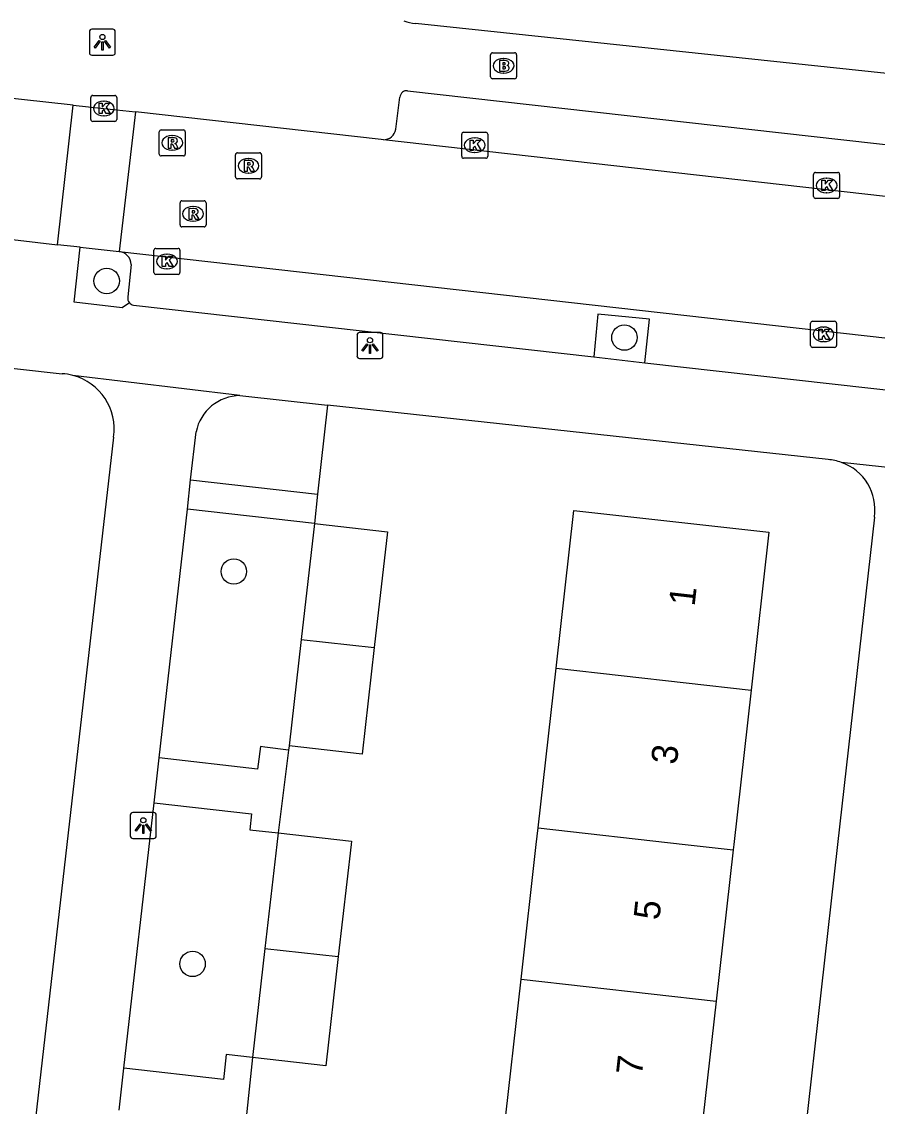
# Model space of a CAD drawing. Extents: x 161928 to 163055, y 386475 to 387428.
# Drawn here: x 162257.19 to 162290.09, y 387239.93 to 387281.61 of the extents above; entities that cross this region are included whole.
import ezdxf

# ---------------------------------------------------------------- set-up
doc = ezdxf.new("R2010")
doc.units = 0
for name, color, linetype in [('IMGEO_Boom', 7, 'Continuous'), ('IMGEO_Brandkraan', 7, 'Continuous'), ('IMGEO_Groenvoorziening', 7, 'Continuous'), ('IMGEO_Kolk', 7, 'Continuous'), ('IMGEO_Lichtpunt', 7, 'Continuous'), ('IMGEO_Pand', 7, 'Continuous'), ('IMGEO_Pand_nummerreeks', 7, 'Continuous'), ('IMGEO_Parkeervlak_open', 7, 'Continuous'), ('IMGEO_Rijbaan_lokaal_open', 7, 'Continuous'), ('IMGEO_Rioolput', 7, 'Continuous'), ('IMGEO_Voetpad_open', 7, 'Continuous')]:
    doc.layers.add(name, color=color, linetype=linetype)

msp = doc.modelspace()

# ---------------------------------------------------------------- linework, layer by layer
at = {"layer": 'IMGEO_Boom'}
for centre in [(162260.46, 387271.648), (162280.364, 387269.474), (162265.349, 387260.485), (162263.763, 387245.405)]:
    msp.add_circle(centre, 0.489, dxfattribs=at)
at = {"layer": 'IMGEO_Brandkraan'}
for p, q in [((162275.218, 387279.491), (162275.218, 387280.343)), ((162275.293, 387280.417), (162276.145, 387280.417)), ((162275.706, 387280.197), (162275.731, 387280.197)), ((162276.219, 387280.343), (162276.219, 387279.491)), ((162275.729, 387279.637), (162275.704, 387279.637)), ((162276.145, 387279.417), (162275.293, 387279.417))]:
    msp.add_line(p, q, dxfattribs=at)
for points in [[(162275.218, 387279.491), (162275.218, 387280.343)], [(162275.293, 387280.417), (162276.145, 387280.417)], [(162275.566, 387280.117), (162275.566, 387279.717), (162275.779, 387279.717)], [(162275.797, 387280.117), (162275.566, 387280.117)], [(162275.745, 387280.036), (162275.691, 387280.036), (162275.691, 387279.96)], [(162276.219, 387280.343), (162276.219, 387279.491)], [(162275.691, 387279.96), (162275.744, 387279.96)], [(162275.753, 387279.884), (162275.691, 387279.884), (162275.691, 387279.803)], [(162275.691, 387279.803), (162275.753, 387279.803)], [(162276.145, 387279.417), (162275.293, 387279.417)]]:
    msp.add_lwpolyline(points, dxfattribs=at)
for centre, radius, start, end in [((162275.295, 387280.341), 0.0765, 91.552, 178.448), ((162275.295, 387280.341), 0.0765, 91.552, 178.448), ((162275.746, 387279.998), 0.0379, 267.8285, 90.9355), ((162275.801, 387279.972), 0.145, 59.4692, 91.5367), ((162275.826, 387280.019), 0.0922, 285.5137, 58.1501), ((162276.143, 387280.341), 0.0765, 1.552, 88.448), ((162276.143, 387280.341), 0.0765, 1.552, 88.448), ((162275.754, 387279.843), 0.0404, 269.8759, 90.5077), ((162275.785, 387279.968), 0.251, 268.6676, 293.5347), ((162275.831, 387279.827), 0.105, 301.3115, 78.989), ((162275.295, 387279.493), 0.0765, 181.552, 268.448), ((162275.295, 387279.493), 0.0765, 181.552, 268.448), ((162276.143, 387279.493), 0.0765, 271.552, 358.448), ((162276.143, 387279.493), 0.0765, 271.552, 358.448)]:
    msp.add_arc(centre, radius, start, end, dxfattribs=at)
for centre, major_axis, ratio, start_param, end_param in [((162275.705, 387279.917), (-0.387, 0.002), 0.722429, 4.712389, 7.853982), ((162275.73, 387279.917), (-0.39, 0.002), 0.717154, 1.570796, 4.712389)]:
    msp.add_ellipse(centre, major_axis=major_axis, ratio=ratio, start_param=start_param, end_param=end_param, dxfattribs=at)
at = {"layer": 'IMGEO_Groenvoorziening'}
for points in [[(162268.949, 387266.876), (162268.56, 387263.454)], [(162267.477, 387253.79), (162267.455, 387253.62)]]:
    msp.add_lwpolyline(points, dxfattribs=at)
at = {"layer": 'IMGEO_Kolk'}
for p, q in [((162259.924, 387278.778), (162260.776, 387278.778)), ((162259.849, 387277.852), (162259.849, 387278.704)), ((162260.337, 387278.558), (162260.362, 387278.558)), ((162260.85, 387278.704), (162260.85, 387277.852)), ((162260.36, 387277.998), (162260.335, 387277.998)), ((162260.776, 387277.778), (162259.924, 387277.778)), ((162274.109, 387276.439), (162274.109, 387277.291)), ((162274.184, 387277.365), (162275.036, 387277.365)), ((162274.597, 387277.145), (162274.622, 387277.145)), ((162275.11, 387277.291), (162275.11, 387276.439)), ((162275.036, 387276.365), (162274.184, 387276.365)), ((162274.62, 387276.585), (162274.595, 387276.585)), ((162287.637, 387274.894), (162287.637, 387275.746)), ((162287.712, 387275.82), (162288.564, 387275.82)), ((162288.125, 387275.6), (162288.15, 387275.6)), ((162288.638, 387275.746), (162288.638, 387274.894)), ((162288.148, 387275.04), (162288.123, 387275.04)), ((162288.564, 387274.82), (162287.712, 387274.82)), ((162262.276, 387271.975), (162262.276, 387272.827)), ((162262.351, 387272.901), (162263.203, 387272.901)), ((162262.764, 387272.681), (162262.789, 387272.681)), ((162263.277, 387272.827), (162263.277, 387271.975)), ((162262.787, 387272.121), (162262.762, 387272.121)), ((162263.203, 387271.901), (162262.351, 387271.901)), ((162287.519, 387269.172), (162287.519, 387270.024)), ((162287.594, 387270.098), (162288.446, 387270.098)), ((162288.52, 387270.024), (162288.52, 387269.172)), ((162288.007, 387269.878), (162288.032, 387269.878)), ((162288.03, 387269.318), (162288.005, 387269.318)), ((162288.446, 387269.098), (162287.594, 387269.098))]:
    msp.add_line(p, q, dxfattribs=at)
for points in [[(162259.924, 387278.778), (162260.776, 387278.778)], [(162259.849, 387277.852), (162259.849, 387278.704)], [(162260.17, 387278.478), (162260.293, 387278.478), (162260.293, 387278.327), (162260.423, 387278.478), (162260.587, 387278.478), (162260.441, 387278.327), (162260.594, 387278.078), (162260.442, 387278.078), (162260.357, 387278.242), (162260.293, 387278.175), (162260.293, 387278.078), (162260.17, 387278.078), (162260.17, 387278.478)], [(162260.85, 387278.704), (162260.85, 387277.852)], [(162260.776, 387277.778), (162259.924, 387277.778)], [(162274.109, 387276.439), (162274.109, 387277.291)], [(162274.184, 387277.365), (162275.036, 387277.365)], [(162275.11, 387277.291), (162275.11, 387276.439)], [(162274.43, 387277.065), (162274.553, 387277.065), (162274.553, 387276.914), (162274.683, 387277.065), (162274.847, 387277.065), (162274.701, 387276.914), (162274.854, 387276.665), (162274.702, 387276.665), (162274.617, 387276.829), (162274.553, 387276.762), (162274.553, 387276.665), (162274.43, 387276.665), (162274.43, 387277.065)], [(162275.036, 387276.365), (162274.184, 387276.365)], [(162287.637, 387274.894), (162287.637, 387275.746)], [(162287.712, 387275.82), (162288.564, 387275.82)], [(162287.958, 387275.52), (162288.081, 387275.52), (162288.081, 387275.369), (162288.211, 387275.52), (162288.375, 387275.52), (162288.229, 387275.369), (162288.382, 387275.12), (162288.23, 387275.12), (162288.145, 387275.284), (162288.081, 387275.217), (162288.081, 387275.12), (162287.958, 387275.12), (162287.958, 387275.52)], [(162288.638, 387275.746), (162288.638, 387274.894)], [(162288.564, 387274.82), (162287.712, 387274.82)], [(162262.276, 387271.975), (162262.276, 387272.827)], [(162262.351, 387272.901), (162263.203, 387272.901)], [(162262.597, 387272.601), (162262.72, 387272.601), (162262.72, 387272.45), (162262.85, 387272.601), (162263.014, 387272.601), (162262.868, 387272.45), (162263.021, 387272.201), (162262.869, 387272.201), (162262.784, 387272.365), (162262.72, 387272.298), (162262.72, 387272.201), (162262.597, 387272.201), (162262.597, 387272.601)], [(162263.277, 387272.827), (162263.277, 387271.975)], [(162263.203, 387271.901), (162262.351, 387271.901)], [(162287.519, 387269.172), (162287.519, 387270.024)], [(162287.594, 387270.098), (162288.446, 387270.098)], [(162288.52, 387270.024), (162288.52, 387269.172)], [(162287.84, 387269.798), (162287.963, 387269.798), (162287.963, 387269.647), (162288.093, 387269.798), (162288.257, 387269.798), (162288.111, 387269.647), (162288.264, 387269.398), (162288.112, 387269.398), (162288.027, 387269.562), (162287.963, 387269.495), (162287.963, 387269.398), (162287.84, 387269.398), (162287.84, 387269.798)], [(162288.446, 387269.098), (162287.594, 387269.098)]]:
    msp.add_lwpolyline(points, dxfattribs=at)
for centre, start, end in [((162259.926, 387278.702), 91.552, 178.448), ((162259.926, 387278.702), 91.552, 178.448), ((162260.774, 387278.702), 1.552, 88.448), ((162260.774, 387278.702), 1.552, 88.448), ((162259.926, 387277.854), 181.552, 268.448), ((162259.926, 387277.854), 181.552, 268.448), ((162260.774, 387277.854), 271.552, 358.448), ((162260.774, 387277.854), 271.552, 358.448), ((162274.186, 387277.289), 91.552, 178.448), ((162274.186, 387277.289), 91.552, 178.448), ((162275.034, 387277.289), 1.552, 88.448), ((162275.034, 387277.289), 1.552, 88.448), ((162274.186, 387276.441), 181.552, 268.448), ((162274.186, 387276.441), 181.552, 268.448), ((162275.034, 387276.441), 271.552, 358.448), ((162275.034, 387276.441), 271.552, 358.448), ((162287.714, 387275.744), 91.552, 178.448), ((162287.714, 387275.744), 91.552, 178.448), ((162288.562, 387275.744), 1.552, 88.448), ((162288.562, 387275.744), 1.552, 88.448), ((162287.714, 387274.896), 181.552, 268.448), ((162287.714, 387274.896), 181.552, 268.448), ((162288.562, 387274.896), 271.552, 358.448), ((162288.562, 387274.896), 271.552, 358.448), ((162262.353, 387272.825), 91.552, 178.448), ((162262.353, 387272.825), 91.552, 178.448), ((162263.201, 387272.825), 1.552, 88.448), ((162263.201, 387272.825), 1.552, 88.448), ((162262.353, 387271.977), 181.552, 268.448), ((162262.353, 387271.977), 181.552, 268.448), ((162263.201, 387271.977), 271.552, 358.448), ((162263.201, 387271.977), 271.552, 358.448), ((162287.596, 387270.022), 91.552, 178.448), ((162287.596, 387270.022), 91.552, 178.448), ((162288.444, 387270.022), 1.552, 88.448), ((162288.444, 387270.022), 1.552, 88.448), ((162287.596, 387269.174), 181.552, 268.448), ((162287.596, 387269.174), 181.552, 268.448), ((162288.444, 387269.174), 271.552, 358.448), ((162288.444, 387269.174), 271.552, 358.448)]:
    msp.add_arc(centre, 0.0765, start, end, dxfattribs=at)
for centre, major_axis, ratio, start_param, end_param in [((162260.336, 387278.278), (-0.387, 0.002), 0.722429, 4.712389, 7.853982), ((162260.361, 387278.278), (-0.39, 0.002), 0.717154, 1.570796, 4.712389), ((162274.596, 387276.865), (-0.387, 0.002), 0.722429, 4.712389, 7.853982), ((162274.621, 387276.865), (-0.39, 0.002), 0.717154, 1.570796, 4.712389), ((162288.124, 387275.32), (-0.387, 0.002), 0.722429, 4.712389, 7.853982), ((162288.149, 387275.32), (-0.39, 0.002), 0.717154, 1.570796, 4.712389), ((162262.763, 387272.401), (-0.387, 0.002), 0.722429, 4.712389, 7.853982), ((162262.788, 387272.401), (-0.39, 0.002), 0.717154, 1.570796, 4.712389), ((162288.006, 387269.598), (-0.387, 0.002), 0.722429, 4.712389, 7.853982), ((162288.031, 387269.598), (-0.39, 0.002), 0.717154, 1.570796, 4.712389)]:
    msp.add_ellipse(centre, major_axis=major_axis, ratio=ratio, start_param=start_param, end_param=end_param, dxfattribs=at)
at = {"layer": 'IMGEO_Lichtpunt'}
for p, q in [((162260.698, 387281.322), (162259.89, 387281.322)), ((162260.698, 387281.322), (162259.89, 387281.322)), ((162259.796, 387281.227), (162259.796, 387280.42)), ((162259.796, 387281.227), (162259.796, 387280.42)), ((162260.792, 387280.42), (162260.792, 387281.227)), ((162260.792, 387280.42), (162260.792, 387281.227)), ((162259.89, 387280.326), (162260.698, 387280.326)), ((162259.89, 387280.326), (162260.698, 387280.326)), ((162270.986, 387269.669), (162270.178, 387269.669)), ((162270.986, 387269.669), (162270.178, 387269.669)), ((162270.084, 387269.574), (162270.084, 387268.767)), ((162270.084, 387269.574), (162270.084, 387268.767)), ((162271.08, 387268.767), (162271.08, 387269.574)), ((162271.08, 387268.767), (162271.08, 387269.574)), ((162270.178, 387268.673), (162270.986, 387268.673)), ((162270.178, 387268.673), (162270.986, 387268.673)), ((162261.369, 387251.127), (162261.369, 387250.32)), ((162261.369, 387251.127), (162261.369, 387250.32)), ((162262.271, 387251.222), (162261.463, 387251.222)), ((162262.271, 387251.222), (162261.463, 387251.222)), ((162262.365, 387250.32), (162262.365, 387251.127)), ((162262.365, 387250.32), (162262.365, 387251.127)), ((162261.463, 387250.226), (162262.271, 387250.226)), ((162261.463, 387250.226), (162262.271, 387250.226))]:
    msp.add_line(p, q, dxfattribs=at)
for points in [[(162260.17, 387280.891), (162260.209, 387280.863), (162260.021, 387280.601), (162259.983, 387280.628), (162260.17, 387280.891)], [(162260.382, 387280.863), (162260.42, 387280.89), (162260.607, 387280.628), (162260.568, 387280.6), (162260.382, 387280.863)], [(162260.272, 387280.843), (162260.319, 387280.843), (162260.319, 387280.521), (162260.272, 387280.521), (162260.272, 387280.843)], [(162270.458, 387269.238), (162270.497, 387269.21), (162270.309, 387268.948), (162270.271, 387268.975), (162270.458, 387269.238)], [(162270.56, 387269.19), (162270.607, 387269.19), (162270.607, 387268.868), (162270.56, 387268.868), (162270.56, 387269.19)], [(162270.67, 387269.21), (162270.708, 387269.237), (162270.895, 387268.975), (162270.856, 387268.947), (162270.67, 387269.21)], [(162261.743, 387250.791), (162261.782, 387250.763), (162261.594, 387250.501), (162261.556, 387250.528), (162261.743, 387250.791)], [(162261.845, 387250.743), (162261.892, 387250.743), (162261.892, 387250.421), (162261.845, 387250.421), (162261.845, 387250.743)], [(162261.955, 387250.763), (162261.993, 387250.79), (162262.18, 387250.528), (162262.141, 387250.5), (162261.955, 387250.763)]]:
    msp.add_lwpolyline(points, dxfattribs=at)
for centre in [(162260.295, 387281.025), (162270.583, 387269.372), (162261.868, 387250.925)]:
    msp.add_circle(centre, 0.0994, dxfattribs=at)
for centre, start, end in [((162259.89, 387281.227), 90, 180), ((162259.89, 387281.227), 90, 180), ((162260.698, 387281.227), 0, 90), ((162260.698, 387281.227), 0, 90), ((162259.89, 387280.42), 180, 270), ((162259.89, 387280.42), 180, 270), ((162260.698, 387280.42), 270, 0), ((162260.698, 387280.42), 270, 360), ((162270.178, 387269.574), 90, 180), ((162270.178, 387269.574), 90, 180), ((162270.986, 387269.574), 0, 90), ((162270.986, 387269.574), 0, 90), ((162270.178, 387268.767), 180, 270), ((162270.178, 387268.767), 180, 270), ((162270.986, 387268.767), 270, 0), ((162270.986, 387268.767), 270, 360), ((162261.463, 387251.127), 90, 180), ((162261.463, 387251.127), 90, 180), ((162262.271, 387251.127), 0, 90), ((162262.271, 387251.127), 0, 90), ((162261.463, 387250.32), 180, 270), ((162261.463, 387250.32), 180, 270), ((162262.271, 387250.32), 270, 0), ((162262.271, 387250.32), 270, 360)]:
    msp.add_arc(centre, 0.0946, start, end, dxfattribs=at)
at = {"layer": 'IMGEO_Pand'}
for points in [[(162277.735, 387256.769), (162278.416, 387262.834), (162285.918, 387261.991), (162285.237, 387255.926)], [(162268.452, 387262.334), (162267.943, 387257.875)], [(162268.452, 387262.334), (162271.255, 387262.014), (162270.747, 387257.56)], [(162267.943, 387257.875), (162267.477, 387253.79)], [(162270.747, 387257.56), (162270.28, 387253.47), (162267.477, 387253.79)], [(162267.943, 387257.875), (162270.747, 387257.56)], [(162277.045, 387250.635), (162277.735, 387256.769)], [(162277.735, 387256.769), (162285.237, 387255.926)], [(162285.237, 387255.926), (162284.571, 387250), (162284.548, 387249.792)], [(162267.047, 387250.438), (162266.997, 387250), (162266.541, 387246.003)], [(162267.047, 387250.438), (162269.872, 387250.116), (162269.859, 387250), (162269.366, 387245.685)], [(162276.391, 387244.814), (162276.974, 387250), (162277.045, 387250.635)], [(162277.045, 387250.635), (162282.697, 387250), (162284.548, 387249.792)], [(162284.548, 387249.792), (162283.894, 387243.971)], [(162266.541, 387246.003), (162266.062, 387241.806)], [(162266.541, 387246.003), (162269.366, 387245.685)], [(162269.366, 387245.685), (162268.886, 387241.484), (162266.062, 387241.806)], [(162275.716, 387238.805), (162276.391, 387244.814)], [(162276.391, 387244.814), (162283.894, 387243.971)], [(162283.894, 387243.971), (162283.219, 387237.962)]]:
    msp.add_lwpolyline(points, dxfattribs=at)
at = {"layer": 'IMGEO_Parkeervlak_open'}
for points in [[(162261.401, 387272.284), (162261.271, 387271.033)], [(162281.146, 387268.509), (162281.328, 387270.186), (162279.34, 387270.375), (162279.194, 387268.729)]]:
    msp.add_lwpolyline(points, dxfattribs=at)
for centre, radius, start, end in [((162260.882, 387272.266), 0.519, 2.0139, 83.0592), ((162261.541, 387270.991), 0.274, 171.1885, 220.0765)]:
    msp.add_arc(centre, radius, start, end, dxfattribs=at)
at = {"layer": 'IMGEO_Rijbaan_lokaal_open'}
for points in [[(162259.175, 387278.405), (162255.18, 387278.836)], [(162258.569, 387273.04), (162259.175, 387278.405)], [(162259.175, 387278.405), (162260.35, 387278.278), (162261.57, 387278.142)], [(162261.57, 387278.142), (162260.945, 387272.781)], [(162271.098, 387277.078), (162271.017, 387277.087), (162261.57, 387278.142)], [(162319.346, 387271.628), (162271.098, 387277.078)], [(162253.51, 387273.601), (162253.58, 387273.623), (162258.569, 387273.04)], [(162259.442, 387272.942), (162258.569, 387273.04)], [(162259.442, 387272.942), (162260.945, 387272.781)], [(162260.945, 387272.781), (162318.341, 387266.311)]]:
    msp.add_lwpolyline(points, dxfattribs=at)
at = {"layer": 'IMGEO_Rioolput'}
for p, q in [((162262.481, 387276.528), (162262.481, 387277.38)), ((162262.556, 387277.454), (162263.408, 387277.454)), ((162262.969, 387277.234), (162262.994, 387277.234)), ((162263.482, 387277.38), (162263.482, 387276.528)), ((162263.408, 387276.454), (162262.556, 387276.454)), ((162262.992, 387276.674), (162262.967, 387276.674)), ((162265.412, 387275.648), (162265.412, 387276.5)), ((162265.487, 387276.574), (162266.339, 387276.574)), ((162265.9, 387276.354), (162265.925, 387276.354)), ((162266.413, 387276.5), (162266.413, 387275.648)), ((162266.339, 387275.574), (162265.487, 387275.574)), ((162265.923, 387275.794), (162265.898, 387275.794)), ((162263.28, 387273.802), (162263.28, 387274.654)), ((162263.355, 387274.728), (162264.207, 387274.728)), ((162264.281, 387274.654), (162264.281, 387273.802)), ((162263.768, 387274.508), (162263.793, 387274.508)), ((162263.791, 387273.948), (162263.766, 387273.948)), ((162264.207, 387273.728), (162263.355, 387273.728))]:
    msp.add_line(p, q, dxfattribs=at)
for points in [[(162262.481, 387276.528), (162262.481, 387277.38)], [(162262.556, 387277.454), (162263.408, 387277.454)], [(162263.07, 387277.152), (162262.818, 387277.154), (162262.818, 387276.754)], [(162263.482, 387277.38), (162263.482, 387276.528)], [(162262.818, 387276.754), (162262.942, 387276.754), (162262.942, 387276.916), (162262.953, 387276.916)], [(162262.996, 387277.073), (162262.942, 387277.073), (162262.942, 387276.992)], [(162262.942, 387276.992), (162262.994, 387276.992)], [(162263, 387276.887), (162263.071, 387276.754), (162263.211, 387276.754), (162263.146, 387276.88)], [(162263.408, 387276.454), (162262.556, 387276.454)], [(162265.412, 387275.648), (162265.412, 387276.5)], [(162265.487, 387276.574), (162266.339, 387276.574)], [(162266.001, 387276.272), (162265.749, 387276.274), (162265.749, 387275.874)], [(162266.413, 387276.5), (162266.413, 387275.648)], [(162265.749, 387275.874), (162265.873, 387275.874), (162265.873, 387276.036), (162265.884, 387276.036)], [(162265.927, 387276.193), (162265.873, 387276.193), (162265.873, 387276.112)], [(162265.873, 387276.112), (162265.925, 387276.112)], [(162265.931, 387276.007), (162266.002, 387275.874), (162266.142, 387275.874), (162266.077, 387276)], [(162266.339, 387275.574), (162265.487, 387275.574)], [(162263.28, 387273.802), (162263.28, 387274.654)], [(162263.355, 387274.728), (162264.207, 387274.728)], [(162264.281, 387274.654), (162264.281, 387273.802)], [(162263.869, 387274.426), (162263.617, 387274.428), (162263.617, 387274.028)], [(162263.617, 387274.028), (162263.741, 387274.028), (162263.741, 387274.19), (162263.752, 387274.19)], [(162263.795, 387274.347), (162263.741, 387274.347), (162263.741, 387274.266)], [(162263.741, 387274.266), (162263.793, 387274.266)], [(162263.799, 387274.161), (162263.87, 387274.028), (162264.01, 387274.028), (162263.945, 387274.154)], [(162264.207, 387273.728), (162263.355, 387273.728)]]:
    msp.add_lwpolyline(points, dxfattribs=at)
for centre, radius, start, end in [((162262.558, 387277.378), 0.0765, 91.552, 178.448), ((162262.558, 387277.378), 0.0765, 91.552, 178.448), ((162263.069, 387277.042), 0.109, 350.3612, 89.416), ((162263.406, 387277.378), 0.0765, 1.552, 88.448), ((162263.406, 387277.378), 0.0765, 1.552, 88.448), ((162262.952, 387276.863), 0.0533, 26.0293, 88.6989), ((162262.978, 387277.181), 0.19, 274.7715, 282.9687), ((162263.002, 387276.977), 0.0964, 77.0061, 93.1865), ((162263.016, 387277.034), 0.0378, 276.6634, 79.6772), ((162263.067, 387277.042), 0.112, 277.5842, 350.9817), ((162263.051, 387276.827), 0.108, 29.5134, 73.7905), ((162262.558, 387276.53), 0.0765, 181.552, 268.448), ((162262.558, 387276.53), 0.0765, 181.552, 268.448), ((162263.406, 387276.53), 0.0765, 271.552, 358.448), ((162263.406, 387276.53), 0.0765, 271.552, 358.448), ((162265.489, 387276.498), 0.0765, 91.552, 178.448), ((162265.489, 387276.498), 0.0765, 91.552, 178.448), ((162266, 387276.162), 0.109, 350.3612, 89.416), ((162266.337, 387276.498), 0.0765, 1.552, 88.448), ((162266.337, 387276.498), 0.0765, 1.552, 88.448), ((162265.883, 387275.983), 0.0533, 26.0293, 88.6989), ((162265.909, 387276.301), 0.19, 274.7715, 282.9687), ((162265.933, 387276.097), 0.0964, 77.0061, 93.1865), ((162265.947, 387276.154), 0.0378, 276.6634, 79.6772), ((162265.998, 387276.162), 0.112, 277.5842, 350.9817), ((162265.982, 387275.947), 0.108, 29.5134, 73.7905), ((162265.489, 387275.65), 0.0765, 181.552, 268.448), ((162265.489, 387275.65), 0.0765, 181.552, 268.448), ((162266.337, 387275.65), 0.0765, 271.552, 358.448), ((162266.337, 387275.65), 0.0765, 271.552, 358.448), ((162263.357, 387274.652), 0.0765, 91.552, 178.448), ((162263.357, 387274.652), 0.0765, 91.552, 178.448), ((162264.205, 387274.652), 0.0765, 1.552, 88.448), ((162264.205, 387274.652), 0.0765, 1.552, 88.448), ((162263.751, 387274.137), 0.0533, 26.0293, 88.6989), ((162263.777, 387274.455), 0.19, 274.7715, 282.9687), ((162263.801, 387274.251), 0.0964, 77.0061, 93.1865), ((162263.815, 387274.308), 0.0378, 276.6634, 79.6772), ((162263.868, 387274.316), 0.109, 350.3612, 89.416), ((162263.866, 387274.316), 0.112, 277.5842, 350.9817), ((162263.85, 387274.101), 0.108, 29.5134, 73.7905), ((162263.357, 387273.804), 0.0765, 181.552, 268.448), ((162263.357, 387273.804), 0.0765, 181.552, 268.448), ((162264.205, 387273.804), 0.0765, 271.552, 358.448), ((162264.205, 387273.804), 0.0765, 271.552, 358.448)]:
    msp.add_arc(centre, radius, start, end, dxfattribs=at)
for centre, major_axis, ratio, start_param, end_param in [((162262.968, 387276.954), (-0.387, 0.002), 0.722429, 4.712389, 7.853982), ((162262.993, 387276.954), (-0.39, 0.002), 0.717154, 1.570796, 4.712389), ((162265.899, 387276.074), (-0.387, 0.002), 0.722429, 4.712389, 7.853982), ((162265.924, 387276.074), (-0.39, 0.002), 0.717154, 1.570796, 4.712389), ((162263.767, 387274.228), (-0.387, 0.002), 0.722429, 4.712389, 7.853982), ((162263.792, 387274.228), (-0.39, 0.002), 0.717154, 1.570796, 4.712389)]:
    msp.add_ellipse(centre, major_axis=major_axis, ratio=ratio, start_param=start_param, end_param=end_param, dxfattribs=at)
at = {"layer": 'IMGEO_Voetpad_open'}
for points in [[(162319.071, 387276.562), (162314.742, 387277.051), (162272.332, 387281.538)], [(162272.029, 387278.958), (162318.815, 387273.708)], [(162271.576, 387277.477), (162271.735, 387278.715)], [(162261.332, 387270.815), (162261.055, 387270.616), (162259.214, 387270.828), (162259.442, 387272.942)], [(162261.491, 387270.721), (162279.194, 387268.729)], [(162239.612, 387270.217), (162258.754, 387268.084)], [(162279.194, 387268.729), (162281.146, 387268.509)], [(162281.146, 387268.509), (162298.409, 387266.566)], [(162265.585, 387267.242), (162259.158, 387268.02)], [(162265.585, 387267.242), (162268.949, 387266.876)], [(162288.201, 387264.784), (162268.949, 387266.876)], [(162263.688, 387264.004), (162263.897, 387265.849)], [(162260.721, 387265.647), (162258.93, 387250), (162256.828, 387231.631)], [(162294.752, 387264.014), (162288.705, 387264.679)], [(162263.561, 387262.881), (162263.688, 387264.004)], [(162263.688, 387264.004), (162268.56, 387263.454)], [(162268.56, 387263.454), (162268.452, 387262.334)], [(162262.481, 387253.324), (162263.561, 387262.881)], [(162268.452, 387262.334), (162263.561, 387262.881)], [(162289.977, 387262.576), (162288.56, 387250), (162284.783, 387216.487)], [(162267.455, 387253.62), (162266.535, 387253.738), (162266.372, 387253.758), (162266.285, 387253.08), (162266.261, 387252.893), (162262.481, 387253.324)], [(162267.455, 387253.62), (162267.047, 387250.438)], [(162262.284, 387251.597), (162262.481, 387253.324)], [(162261.124, 387241.404), (162262.284, 387251.597)], [(162262.284, 387251.597), (162266.031, 387251.17), (162265.962, 387250.562), (162267.047, 387250.438)], [(162266.062, 387241.806), (162265.059, 387241.92), (162264.976, 387241.193), (162264.95, 387240.966), (162261.124, 387241.404)], [(162266.062, 387241.806), (162265.718, 387238.513)], [(162260.939, 387239.784), (162261.124, 387241.404)]]:
    msp.add_lwpolyline(points, dxfattribs=at)
for centre, radius, start, end in [((162272.527, 387283.332), 1.805, 249.2927, 263.7941), ((162271.994, 387278.701), 0.259, 82.2535, 176.8961), ((162271.11, 387277.549), 0.471, 268.5163, 351.1891), ((162261.54, 387270.985), 0.269, 219.297, 259.5203), ((162258.636, 387266.03), 2.058, 75.2936, 86.7029), ((162258.629, 387265.97), 2.117, 351.2204, 75.5222), ((162265.599, 387265.506), 1.736, 90.4648, 168.5966), ((162288.052, 387262.805), 1.985, 70.7789, 85.6845), ((162288.063, 387262.855), 1.934, 351.7157, 70.6196)]:
    msp.add_arc(centre, radius, start, end, dxfattribs=at)

# ---------------------------------------------------------------- texts
at = {"layer": 'IMGEO_Pand_nummerreeks'}
for s, p in [('1', (162283.061, 387259.125)), ('3', (162282.376, 387253.038)), ('5', (162281.705, 387247.064)), ('7', (162281.034, 387241.09))]:
    msp.add_text(s, height=1, rotation=83.5899, dxfattribs=at).set_placement(p)

doc.saveas('drawing.dxf')
